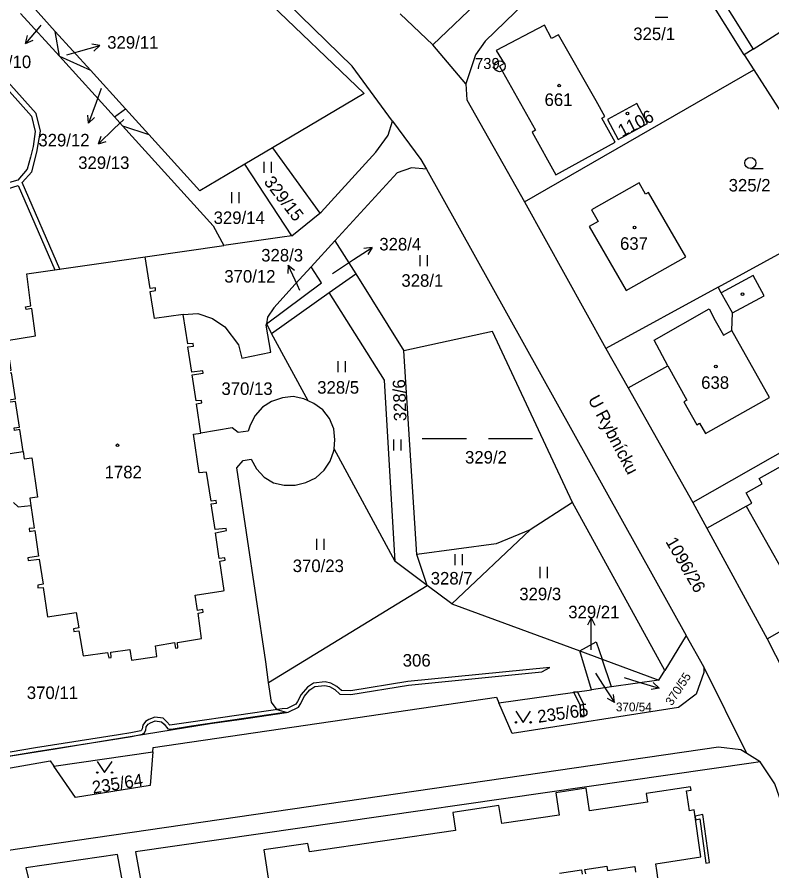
# Model space of a CAD drawing. Extents: x -680203 to -673936, y -1102717 to -1093650.
# Drawn here: x -679260.2 to -679157.7, y -1098202.8 to -1098086.9 of the extents above; entities that cross this region are included whole.
import ezdxf

# ---------------------------------------------------------------- set-up
doc = ezdxf.new("R2010")
doc.units = 0
for name, color, linetype in [('SOxx02xx_Koleje_param další_Popis10', 7, 'Continuous'), ('SOxx02xx_Staničení_Popis10', 7, 'Continuous'), ('SOxxxxxx_Koleje_hlavní_body_Popis10', 7, 'Continuous'), ('SOxxxxxx_Koleje_LN_parametry_Popis10', 7, 'Continuous'), ('SOxxxxxx_Koleje_param další_Popis10', 7, 'Continuous'), ('SOxxxxxx_Osa_bod_P', 7, 'Continuous'), ('SOxxxxxx_Staničení_Popis10', 7, 'Continuous'), ('x_prac', 7, 'Continuous')]:
    doc.layers.add(name, color=color, linetype=linetype)

msp = doc.modelspace()

# ---------------------------------------------------------------- linework, layer by layer
at = {"layer": 'SOxx02xx_Koleje_param další_Popis10'}
for radius in [0.75, 0.03]:
    msp.add_circle((-679194.64, -1098093.57), radius, dxfattribs=at)
at = {"layer": 'SOxx02xx_Staničení_Popis10'}
for p, q in [((-679257.08, -1098088.17), (-679259.01, -1098090.47)), ((-679256.95, -1098088.01), (-679257.08, -1098088.17)), ((-679259.01, -1098090.47), (-679258.75, -1098089.38)), ((-679259.01, -1098090.47), (-679257.98, -1098090.02)), ((-679251.81, -1098091.59), (-679248.93, -1098090.76)), ((-679248.93, -1098090.76), (-679250.03, -1098090.56)), ((-679248.93, -1098090.76), (-679249.75, -1098091.52)), ((-679253.4, -1098092.04), (-679251.81, -1098091.59)), ((-679248.74, -1098096.6), (-679249.43, -1098098.49)), ((-679249.43, -1098098.49), (-679250.46, -1098101.31)), ((-679250.46, -1098101.31), (-679250.58, -1098100.2)), ((-679250.46, -1098101.31), (-679249.64, -1098100.54)), ((-679245.66, -1098100.78), (-679246.97, -1098102.02)), ((-679246.97, -1098102.02), (-679249.13, -1098104.1)), ((-679249.13, -1098104.1), (-679248.76, -1098103.05)), ((-679249.13, -1098104.1), (-679248.06, -1098103.77)), ((-679214.48, -1098119.8), (-679211.96, -1098118.17)), ((-679211.96, -1098118.17), (-679213.08, -1098118.29)), ((-679211.96, -1098118.17), (-679212.53, -1098119.13)), ((-679217.36, -1098121.7), (-679214.48, -1098119.8)), ((-679223.36, -1098120.57), (-679223.39, -1098121.69)), ((-679222.09, -1098123.29), (-679223.36, -1098120.57)), ((-679223.36, -1098120.57), (-679222.48, -1098121.27)), ((-679221.76, -1098124), (-679222.09, -1098123.29)), ((-679182.22, -1098168.43), (-679182.72, -1098169.43)), ((-679182.22, -1098171.43), (-679182.22, -1098168.43)), ((-679182.22, -1098168.43), (-679181.72, -1098169.43)), ((-679182.22, -1098172.78), (-679182.22, -1098171.43)), ((-679181.61, -1098175.96), (-679180.67, -1098177.42)), ((-679177.75, -1098176.51), (-679175.85, -1098177.1)), ((-679175.85, -1098177.1), (-679172.98, -1098177.98)), ((-679180.67, -1098177.42), (-679179.04, -1098179.94)), ((-679172.98, -1098177.98), (-679174.08, -1098178.16)), ((-679172.98, -1098177.98), (-679173.79, -1098177.21)), ((-679179.04, -1098179.94), (-679180, -1098179.37)), ((-679179.04, -1098179.94), (-679179.16, -1098178.82))]:
    msp.add_line(p, q, dxfattribs=at)
at = {"layer": 'SOxxxxxx_Koleje_hlavní_body_Popis10'}
for p, q in [((-679173.54, -1098086.9), (-679171.79, -1098086.9)), ((-679226.64, -1098108.03), (-679226.64, -1098106.53)), ((-679225.64, -1098108.03), (-679225.64, -1098106.53)), ((-679160.59, -1098107.45), (-679158.84, -1098107.45)), ((-679231.03, -1098112.15), (-679231.03, -1098110.65)), ((-679230.03, -1098112.15), (-679230.03, -1098110.65)), ((-679205.42, -1098120.72), (-679205.42, -1098119.22)), ((-679204.42, -1098120.72), (-679204.42, -1098119.22)), ((-679216.57, -1098135.08), (-679216.57, -1098133.58)), ((-679215.57, -1098135.08), (-679215.57, -1098133.58)), ((-679209, -1098145.73), (-679209, -1098144.23)), ((-679208, -1098145.73), (-679208, -1098144.23)), ((-679205.16, -1098144.09), (-679199.16, -1098144.09)), ((-679196.16, -1098144.09), (-679190.16, -1098144.09)), ((-679219.47, -1098159.2), (-679219.47, -1098157.7)), ((-679218.47, -1098159.2), (-679218.47, -1098157.7)), ((-679200.7, -1098161.29), (-679200.7, -1098159.79)), ((-679199.7, -1098161.29), (-679199.7, -1098159.79)), ((-679189.13, -1098163.03), (-679189.13, -1098161.53)), ((-679188.13, -1098163.03), (-679188.13, -1098161.53))]:
    msp.add_line(p, q, dxfattribs=at)
for points in [[(-679192.43, -1098181.12), (-679191.43, -1098182.62), (-679190.43, -1098181.12)], [(-679249.28, -1098187.93), (-679248.28, -1098189.43), (-679247.28, -1098187.93)]]:
    msp.add_lwpolyline(points, dxfattribs=at)
for centre, radius in [((-679160.59, -1098106.7), 0.75), ((-679192.43, -1098182.62), 0.1), ((-679190.43, -1098182.62), 0.1), ((-679249.28, -1098189.43), 0.1), ((-679247.28, -1098189.43), 0.1)]:
    msp.add_circle(centre, radius, dxfattribs=at)
at = {"layer": 'SOxxxxxx_Koleje_LN_parametry_Popis10'}
for points in [[(-679264.24, -1098093.63), (-679258.22, -1098100.33), (-679257.71, -1098102.41), (-679257.99, -1098104.48), (-679258.36, -1098105.89), (-679258.8, -1098107.55), (-679260.05, -1098109.04), (-679264.28, -1098110.2)], [(-679263.37, -1098110.82), (-679260.04, -1098109.78), (-679255.06, -1098121.19), (-679254.35, -1098121.09), (-679259.46, -1098109.36), (-679258.16, -1098107.89), (-679257.47, -1098105.24), (-679256.99, -1098102.37), (-679257.58, -1098099.99), (-679263.72, -1098093.15)], [(-679261.11, -1098187.18), (-679257.58, -1098186.56), (-679246.3, -1098184.81), (-679244.64, -1098184.52), (-679243.16, -1098184.23), (-679242.88, -1098184), (-679242.7, -1098183.67), (-679242.62, -1098183.22), (-679242.36, -1098182.86), (-679242.06, -1098182.66), (-679241.4, -1098182.42), (-679240.56, -1098182.54), (-679240.18, -1098182.87), (-679239.72, -1098183.48), (-679239.25, -1098183.53), (-679236.5, -1098183.11), (-679224.11, -1098181.3), (-679223.35, -1098181.25), (-679221.97, -1098180.54), (-679221.64, -1098180.05), (-679221.17, -1098179.1), (-679220.41, -1098178.21), (-679219.74, -1098177.77), (-679218.37, -1098177.63), (-679217.73, -1098177.76), (-679217.03, -1098178.16), (-679216.33, -1098178.8), (-679214.83, -1098178.85), (-679207.03, -1098177.56), (-679188.91, -1098175.78), (-679187.84, -1098175.19), (-679207.09, -1098177.06), (-679214.87, -1098178.35), (-679216.13, -1098178.3), (-679216.73, -1098177.76), (-679217.55, -1098177.28), (-679218.35, -1098177.13)], [(-679218.35, -1098177.13), (-679219.92, -1098177.29), (-679220.75, -1098177.83), (-679221.59, -1098178.82), (-679222.08, -1098179.8), (-679222.31, -1098180.16), (-679223.49, -1098180.75), (-679224.17, -1098180.8), (-679236.58, -1098182.61), (-679239.45, -1098183), (-679239.82, -1098182.53), (-679240.34, -1098182.06), (-679241.46, -1098181.9), (-679242.3, -1098182.22), (-679242.72, -1098182.5), (-679243.1, -1098183.02), (-679243.18, -1098183.51), (-679243.28, -1098183.68), (-679243.38, -1098183.77), (-679244.72, -1098184.02), (-679246.38, -1098184.31), (-679257.66, -1098186.06), (-679261.13, -1098186.68)]]:
    msp.add_lwpolyline(points, dxfattribs=at)
for points in [[(-679184.06, -1098178.46), (-679184.59, -1098178.53), (-679183.76, -1098180.18), (-679183.64, -1098181.87), (-679183.14, -1098181.83), (-679183.26, -1098180.04)], [(-679168.1, -1098195.35), (-679168.03, -1098195.85), (-679167.45, -1098195.72), (-679166.62, -1098201.71), (-679166.13, -1098201.65), (-679167.03, -1098195.1)]]:
    msp.add_lwpolyline(points, close=True, dxfattribs=at)
at = {"layer": 'SOxxxxxx_Koleje_param další_Popis10'}
for centre in [(-679186.55, -1098096.2), (-679177.29, -1098099.98), (-679176.31, -1098115.45), (-679161.65, -1098124.51), (-679165.28, -1098134.33), (-679246.53, -1098145.01)]:
    msp.add_circle(centre, 0.175, dxfattribs=at)
at = {"layer": 'SOxxxxxx_Staničení_Popis10'}
for p, q in [((-679163.01, -1098127.03), (-679164.54, -1098124.33)), ((-679173.66, -1098130.73), (-679166.17, -1098126.51)), ((-679166.17, -1098126.51), (-679165.37, -1098128.06)), ((-679165.37, -1098128.06), (-679164.24, -1098130.07)), ((-679164.24, -1098130.07), (-679163.12, -1098129.44)), ((-679171.82, -1098134.21), (-679173.66, -1098130.73)), ((-679259.35, -1098145.84), (-679259.2, -1098146.87)), ((-679259.2, -1098146.87), (-679258.17, -1098146.72)), ((-679258.17, -1098146.72), (-679257.41, -1098152.06)), ((-679159.38, -1098149.52), (-679154.01, -1098146.5)), ((-679161.15, -1098151.47), (-679158.97, -1098150.26)), ((-679158.97, -1098150.26), (-679159.38, -1098149.52)), ((-679160.38, -1098152.85), (-679161.15, -1098151.47)), ((-679257.41, -1098152.06), (-679258.43, -1098152.2)), ((-679258.43, -1098152.2), (-679258.29, -1098153.17)), ((-679161.17, -1098153.29), (-679160.38, -1098152.85))]:
    msp.add_line(p, q, dxfattribs=at)
at = {"layer": 'x_prac'}
for p, q in [((-679245.92, -1098065.78), (-679213.05, -1098097.26)), ((-679203.7, -1098090.67), (-679177.81, -1098065.8)), ((-679160.22, -1098091.27), (-679129.8, -1098071.7)), ((-679254.98, -1098088.86), (-679258.1, -1098085.43)), ((-679259.69, -1098086.43), (-679254.43, -1098092.22)), ((-679208.14, -1098086.45), (-679203.7, -1098090.67)), ((-679254.43, -1098092.22), (-679254.98, -1098088.86)), ((-679250.2, -1098094.12), (-679254.98, -1098088.86)), ((-679199.23, -1098095.97), (-679203.7, -1098090.67)), ((-679160.22, -1098091.27), (-679161.41, -1098092.03)), ((-679254.43, -1098092.22), (-679250.2, -1098094.12)), ((-679254.43, -1098092.22), (-679246.96, -1098100.46)), ((-679161.41, -1098092.03), (-679160.13, -1098094.07)), ((-679245.43, -1098099.37), (-679250.2, -1098094.12)), ((-679191.28, -1098111.98), (-679160.13, -1098094.07)), ((-679160.13, -1098094.07), (-679153.6, -1098104.29)), ((-679213.05, -1098097.26), (-679225.5, -1098104.64)), ((-679246.96, -1098100.46), (-679245.43, -1098099.37)), ((-679242.29, -1098102.83), (-679245.43, -1098099.37)), ((-679246.96, -1098100.46), (-679245.86, -1098101.67)), ((-679245.86, -1098101.67), (-679242.29, -1098102.83)), ((-679245.86, -1098101.67), (-679233.54, -1098115.24)), ((-679225.5, -1098104.64), (-679229.24, -1098106.86)), ((-679225.5, -1098104.64), (-679219.06, -1098113.51)), ((-679222.84, -1098116.57), (-679229.24, -1098106.86)), ((-679204.59, -1098107.56), (-679169.29, -1098170.85)), ((-679191.28, -1098111.98), (-679180.21, -1098131.87)), ((-679222.84, -1098116.57), (-679219.06, -1098113.51)), ((-679164.98, -1098123.55), (-679147.47, -1098113.98)), ((-679233.54, -1098115.24), (-679232.1, -1098117.89)), ((-679242.8, -1098119.42), (-679232.1, -1098117.89)), ((-679217.01, -1098117.27), (-679220.23, -1098120.79)), ((-679217.01, -1098117.27), (-679214.19, -1098121.73)), ((-679220.23, -1098120.79), (-679222.4, -1098123.17)), ((-679217.77, -1098124.26), (-679214.19, -1098121.73)), ((-679214.19, -1098121.73), (-679207.65, -1098132.2)), ((-679164.98, -1098123.55), (-679180.21, -1098131.87)), ((-679225.6, -1098129.86), (-679217.77, -1098124.26)), ((-679226.31, -1098128.55), (-679225.6, -1098129.86)), ((-679220.66, -1098138.96), (-679225.6, -1098129.86)), ((-679180.21, -1098131.87), (-679177.2, -1098137.21)), ((-679205.87, -1098159.83), (-679207.65, -1098132.2)), ((-679177.2, -1098137.21), (-679168.41, -1098152.79)), ((-679152.57, -1098143.76), (-679168.41, -1098152.79)), ((-679208.82, -1098160.77), (-679217.11, -1098145.49)), ((-679184.74, -1098152.76), (-679190.49, -1098156.5)), ((-679172.22, -1098175.6), (-679184.74, -1098152.76)), ((-679158.33, -1098171.27), (-679125.08, -1098152.74)), ((-679168.41, -1098152.79), (-679166.52, -1098156.27)), ((-679190.49, -1098156.5), (-679201.13, -1098166.53)), ((-679166.52, -1098156.27), (-679158.33, -1098171.27)), ((-679204.46, -1098164.04), (-679208.82, -1098160.77)), ((-679204.46, -1098164.04), (-679205.87, -1098159.83)), ((-679226.01, -1098177.19), (-679204.46, -1098164.04)), ((-679201.13, -1098166.53), (-679204.46, -1098164.04)), ((-679201.13, -1098166.53), (-679183.76, -1098172.92)), ((-679169.29, -1098170.85), (-679172.22, -1098175.6)), ((-679166.92, -1098175.1), (-679169.29, -1098170.85)), ((-679158.33, -1098171.27), (-679148.71, -1098190.17)), ((-679183.76, -1098172.92), (-679180.73, -1098174.04)), ((-679182.17, -1098178.19), (-679183.76, -1098172.92)), ((-679180.73, -1098174.04), (-679173, -1098176.88)), ((-679179.44, -1098177.8), (-679180.73, -1098174.04)), ((-679173, -1098176.88), (-679172.22, -1098175.6)), ((-679161.07, -1098186.85), (-679166.92, -1098175.1)), ((-679173, -1098176.88), (-679179.44, -1098177.8)), ((-679225.6, -1098179.88), (-679226.01, -1098177.19)), ((-679194.74, -1098179.97), (-679182.17, -1098178.19)), ((-679179.44, -1098177.8), (-679182.17, -1098178.19)), ((-679255.19, -1098188.55), (-679241.74, -1098186.64)), ((-679159.27, -1098187.98), (-679161.07, -1098186.85))]:
    msp.add_line(p, q, dxfattribs=at)
for points in [[(-679209.17, -1098101.02), (-679214.68, -1098093.54), (-679244.63, -1098064.33), (-679271, -1098038.61), (-679272.88, -1098035.37), (-679273.73, -1098031.74), (-679272.43, -1098026.46)], [(-679158.97, -1098056.13), (-679173.49, -1098070.07), (-679160.22, -1098091.27)], [(-679161.41, -1098092.03), (-679174.54, -1098071.05), (-679178.96, -1098073.09), (-679196.62, -1098090.15), (-679197.9, -1098092.01), (-679199.23, -1098095.97)], [(-679194.04, -1098093.2), (-679194.64, -1098093.57), (-679189.78, -1098102.25), (-679190.24, -1098102.51), (-679186.99, -1098108.33), (-679178.93, -1098103.86), (-679180.74, -1098100.6), (-679180.34, -1098100.38), (-679181.55, -1098098.27), (-679186.65, -1098089.29), (-679187.6, -1098089.8), (-679188.56, -1098088), (-679195.11, -1098091.44), (-679194.04, -1098093.2)], [(-679199.23, -1098095.97), (-679199.1, -1098098.12), (-679191.28, -1098111.98)], [(-679178.54, -1098103.51), (-679174.56, -1098101.36), (-679176.02, -1098098.65), (-679180, -1098100.8), (-679178.54, -1098103.51)], [(-679219.06, -1098113.51), (-679218.89, -1098113.37), (-679217.98, -1098112.38), (-679211.46, -1098105.25), (-679209.87, -1098103.08), (-679209.76, -1098102.93), (-679209.17, -1098101.02)], [(-679209.17, -1098101.02), (-679205.34, -1098106.21), (-679204.59, -1098107.56)], [(-679229.24, -1098106.86), (-679235.34, -1098110.48), (-679242.29, -1098102.83)], [(-679204.59, -1098107.56), (-679206.6, -1098107.36), (-679208.56, -1098108.03), (-679217.01, -1098117.27)], [(-679182.15, -1098113.06), (-679181.24, -1098114.63), (-679182.46, -1098115.33), (-679177.45, -1098123.99), (-679169.34, -1098119.46), (-679174.42, -1098110.71), (-679174.82, -1098110.94), (-679175.7, -1098109.41), (-679182.15, -1098113.06)], [(-679222.84, -1098116.57), (-679224.19, -1098116.76), (-679232.1, -1098117.89)], [(-679261.54, -1098146.91), (-679261.16, -1098146.13), (-679259.35, -1098145.84), (-679259.78, -1098142.87), (-679260.53, -1098143.03), (-679260.56, -1098142.66), (-679259.84, -1098142.55), (-679260.37, -1098139.09), (-679261.82, -1098139.25), (-679261.87, -1098138.92), (-679260.39, -1098138.7), (-679260.91, -1098135.18), (-679261.64, -1098135.29), (-679261.7, -1098134.95), (-679260.99, -1098134.82), (-679261.58, -1098130.78), (-679257.65, -1098130.18), (-679258.18, -1098126.47), (-679258.95, -1098126.58), (-679259.01, -1098126.23), (-679258.31, -1098126.09), (-679258.86, -1098121.74), (-679242.8, -1098119.42)], [(-679237.62, -1098127.26), (-679241.51, -1098127.82), (-679242.1, -1098124.13), (-679241.36, -1098124.01), (-679241.38, -1098123.65), (-679242.11, -1098123.73), (-679242.8, -1098119.42)], [(-679226.31, -1098128.55), (-679218.81, -1098122.95), (-679220.23, -1098120.79)], [(-679177.2, -1098137.21), (-679171.82, -1098134.21), (-679169.21, -1098138.89), (-679169.61, -1098139.11), (-679167.88, -1098142.22), (-679167.48, -1098142), (-679166.68, -1098143.43), (-679158.01, -1098138.55), (-679163.12, -1098129.44), (-679163.01, -1098127.03), (-679158.72, -1098124.72), (-679160.23, -1098121.96), (-679164.54, -1098124.33), (-679164.98, -1098123.55)], [(-679222.4, -1098123.17), (-679225.3, -1098126.34), (-679226.15, -1098127.63), (-679226.31, -1098128.55)], [(-679208.82, -1098160.77), (-679210.27, -1098136.17), (-679217.77, -1098124.26)], [(-679237.62, -1098127.26), (-679235.61, -1098127.15), (-679233.63, -1098127.82), (-679231.94, -1098128.95), (-679230.12, -1098131.4), (-679229.66, -1098133.21), (-679225.69, -1098132.37), (-679226.34, -1098128.69), (-679226.31, -1098128.55)], [(-679235.23, -1098143.38), (-679235.82, -1098139.38), (-679235.08, -1098139.27), (-679235.12, -1098138.92), (-679235.86, -1098138.97), (-679236.41, -1098135.46), (-679234.91, -1098135.23), (-679234.96, -1098134.92), (-679236.43, -1098135.11), (-679236.97, -1098131.66), (-679236.23, -1098131.54), (-679236.27, -1098131.19), (-679237, -1098131.25), (-679237.62, -1098127.26)], [(-679184.74, -1098152.76), (-679195.6, -1098129.59), (-679207.65, -1098132.2)], [(-679220.66, -1098138.96), (-679221.21, -1098138.69), (-679222.68, -1098138.4), (-679224.15, -1098138.56), (-679225.6, -1098139.05), (-679226.85, -1098139.84), (-679227.84, -1098140.97), (-679228.54, -1098142.28), (-679228.81, -1098143.11), (-679230.16, -1098143.27), (-679230.97, -1098142.65), (-679235.23, -1098143.38)], [(-679217.11, -1098145.49), (-679217, -1098144.28), (-679217.17, -1098142.8), (-679217.73, -1098141.4), (-679218.65, -1098140.22), (-679219.85, -1098139.35), (-679220.66, -1098138.96)], [(-679166.52, -1098156.27), (-679161.17, -1098153.29), (-679156.41, -1098161.69), (-679148.11, -1098156.84), (-679151.95, -1098149.84), (-679150.41, -1098148.99), (-679151.31, -1098147.36), (-679150.7, -1098146.86), (-679145.38, -1098143.64), (-679146.73, -1098141.22), (-679152.13, -1098144.49), (-679152.57, -1098143.76)], [(-679260.66, -1098152.76), (-679260.02, -1098153.39), (-679258.29, -1098153.17), (-679257.84, -1098156.26), (-679258.55, -1098156.32), (-679258.5, -1098156.7), (-679257.78, -1098156.6), (-679257.25, -1098160.06), (-679258.71, -1098160.28), (-679258.68, -1098160.66), (-679257.19, -1098160.46), (-679256.64, -1098163.87), (-679257.37, -1098163.99), (-679257.34, -1098164.38), (-679256.63, -1098164.31), (-679256.02, -1098168.3), (-679252.13, -1098167.7), (-679251.77, -1098169.8), (-679252.5, -1098169.93), (-679252.48, -1098170.29), (-679251.77, -1098170.2), (-679251.19, -1098173.6), (-679247.9, -1098173.14), (-679247.73, -1098173.88), (-679247.39, -1098173.83), (-679247.46, -1098173.09), (-679244.86, -1098172.71), (-679244.64, -1098174.17), (-679241.21, -1098173.67), (-679241.38, -1098172.21), (-679238.78, -1098171.8), (-679238.67, -1098172.53), (-679238.32, -1098172.49), (-679238.37, -1098171.77), (-679235.11, -1098171.23), (-679235.58, -1098167.82), (-679234.88, -1098167.65), (-679234.93, -1098167.31), (-679235.68, -1098167.42), (-679235.97, -1098165.34), (-679232.2, -1098164.76), (-679232.06, -1098164.71), (-679232.63, -1098160.74), (-679231.92, -1098160.59), (-679231.98, -1098160.27), (-679232.72, -1098160.38), (-679233.22, -1098156.89), (-679231.75, -1098156.59), (-679231.8, -1098156.29), (-679233.28, -1098156.46), (-679233.8, -1098152.97), (-679233.09, -1098152.87), (-679233.13, -1098152.53), (-679233.83, -1098152.59), (-679234.45, -1098148.65), (-679235.43, -1098148.75), (-679236.2, -1098143.52), (-679235.23, -1098143.38)], [(-679230.33, -1098148.07), (-679229.48, -1098147.09), (-679228.4, -1098146.9), (-679227.65, -1098148.23), (-679226.62, -1098149.33), (-679225.36, -1098150.12), (-679223.88, -1098150.42), (-679222.4, -1098150.42), (-679220.95, -1098150.07), (-679219.61, -1098149.42), (-679218.48, -1098148.41), (-679217.64, -1098147.18), (-679217.14, -1098145.76), (-679217.11, -1098145.49)], [(-679226.01, -1098177.19), (-679226.4, -1098174.39), (-679230.33, -1098148.07)], [(-679190.49, -1098156.5), (-679195.11, -1098158.4), (-679205.87, -1098159.83)], [(-679183.76, -1098172.92), (-679181.53, -1098171.71), (-679180.73, -1098174.04)], [(-679166.92, -1098175.1), (-679166.89, -1098175.87), (-679167.96, -1098178.77), (-679170.37, -1098180.59), (-679192.93, -1098184.11), (-679194.74, -1098179.97)], [(-679241.74, -1098186.64), (-679241.69, -1098186.02), (-679195.07, -1098179.21), (-679194.74, -1098179.97)], [(-679269.69, -1098188.53), (-679254.98, -1098186.19), (-679247.91, -1098185.02), (-679233.93, -1098182.76), (-679229.7, -1098182.17), (-679223.58, -1098181.28), (-679224.87, -1098180.93), (-679225.6, -1098179.88)], [(-679161.07, -1098186.85), (-679161.9, -1098186.34), (-679164.91, -1098185.98), (-679264.2, -1098200.42), (-679267.16, -1098201.69), (-679270.17, -1098204.09)], [(-679241.74, -1098186.64), (-679242.09, -1098191.2), (-679252.25, -1098192.82), (-679255.19, -1098188.55)], [(-679268.29, -1098190.05), (-679255.67, -1098187.85), (-679255.19, -1098188.55)], [(-679159.27, -1098187.98), (-679160.49, -1098188.16), (-679244.07, -1098200.19), (-679232.39, -1098264.27), (-679228.1, -1098263.66)], [(-679145.12, -1098254.05), (-679144.92, -1098251.26), (-679145.58, -1098248.59), (-679148, -1098237.85), (-679152.12, -1098213.04), (-679156.01, -1098194.57), (-679157.28, -1098190.97), (-679159.27, -1098187.98)], [(-679172.87, -1098205.65), (-679173.3, -1098202.74), (-679173.44, -1098201.83), (-679167.3, -1098200.87), (-679168.22, -1098194.51), (-679168.85, -1098194.63), (-679169.25, -1098191.93), (-679168.62, -1098191.83), (-679168.72, -1098191.39), (-679174.72, -1098192.27), (-679174.55, -1098193.45), (-679182.42, -1098194.61), (-679182.87, -1098191.57), (-679187.01, -1098192.19), (-679186.55, -1098195.21), (-679194.34, -1098196.36), (-679194.73, -1098193.89), (-679201.01, -1098194.84), (-679200.63, -1098197.28), (-679220.48, -1098200.2), (-679220.67, -1098199.04), (-679226.68, -1098199.92), (-679225.21, -1098209.39)], [(-679239.39, -1098239.33), (-679246.54, -1098200.57), (-679258.97, -1098202.36), (-679257.89, -1098206.84)], [(-679182.95, -1098203.18), (-679183.05, -1098202.58), (-679180.08, -1098202.14), (-679179.99, -1098202.73), (-679176.29, -1098202.19), (-679176.18, -1098202.96)], [(-679186.49, -1098203.09), (-679183.52, -1098202.65), (-679183.43, -1098203.24)]]:
    msp.add_lwpolyline(points, dxfattribs=at)

# ---------------------------------------------------------------- texts
at = {"layer": 'SOxx02xx_Koleje_param další_Popis10'}
msp.add_text('739', height=1.5, dxfattribs=at).set_placement((-679197.98, -1098093.95))
at = {"layer": 'SOxx02xx_Staničení_Popis10'}
msp.add_text('U Rybnícku', height=1.7, rotation=298, dxfattribs=at).set_placement((-679182.7, -1098138.78))
at = {"layer": 'SOxxxxxx_Osa_bod_P'}
for s, height, p in [('325/1', 1.7, (-679176.49, -1098090.02)), ('329/11', 1.7, (-679247.93, -1098091.19)), ('329/10', 1.7, (-679265.21, -1098093.82)), ('661', 1.7, (-679188.54, -1098098.96)), ('329/12', 1.7, (-679257.28, -1098104.45)), ('329/13', 1.7, (-679251.87, -1098107.51)), ('325/2', 1.7, (-679163.54, -1098110.57)), ('329/14', 1.7, (-679233.48, -1098114.98)), ('328/4', 1.7, (-679210.98, -1098118.57)), ('637', 1.7, (-679178.29, -1098118.48)), ('328/3', 1.7, (-679227.02, -1098120.07)), ('370/12', 1.7, (-679232.03, -1098122.93)), ('328/1', 1.7, (-679207.98, -1098123.5)), ('370/13', 1.7, (-679232.42, -1098138.18)), ('328/5', 1.7, (-679219.41, -1098138.01)), ('638', 1.7, (-679167.27, -1098137.35)), ('329/2', 1.7, (-679199.34, -1098147.49)), ('1782', 1.7, (-679248.28, -1098149.5)), ('370/23', 1.7, (-679222.74, -1098162.22)), ('328/7', 1.7, (-679204, -1098163.91)), ('329/3', 1.7, (-679191.97, -1098166.04)), ('329/21', 1.7, (-679185.32, -1098168.49)), ('306', 1.7, (-679207.8, -1098175.05)), ('370/11', 1.7, (-679258.85, -1098179.45)), ('370/54', 1.19, (-679178.85, -1098181.12))]:
    msp.add_text(s, height=height, dxfattribs=at).set_placement(p)
for s, height, rotation, p in [('1106', 1.7, 27, (-679178.03, -1098103.22)), ('329/15', 1.7, 308, (-679226.74, -1098109.3)), ('328/6', 1.7, 92, (-679207.28, -1098141.72)), ('1096/26', 1.7, 300, (-679172.16, -1098158.08)), ('370/55', 1.19, 57, (-679171.23, -1098180.44)), ('235/65', 1.7, 8, (-679189.39, -1098182.69)), ('235/64', 1.7, 9, (-679249.85, -1098192.31))]:
    msp.add_text(s, height=height, rotation=rotation, dxfattribs=at).set_placement(p)

doc.saveas('drawing.dxf')
